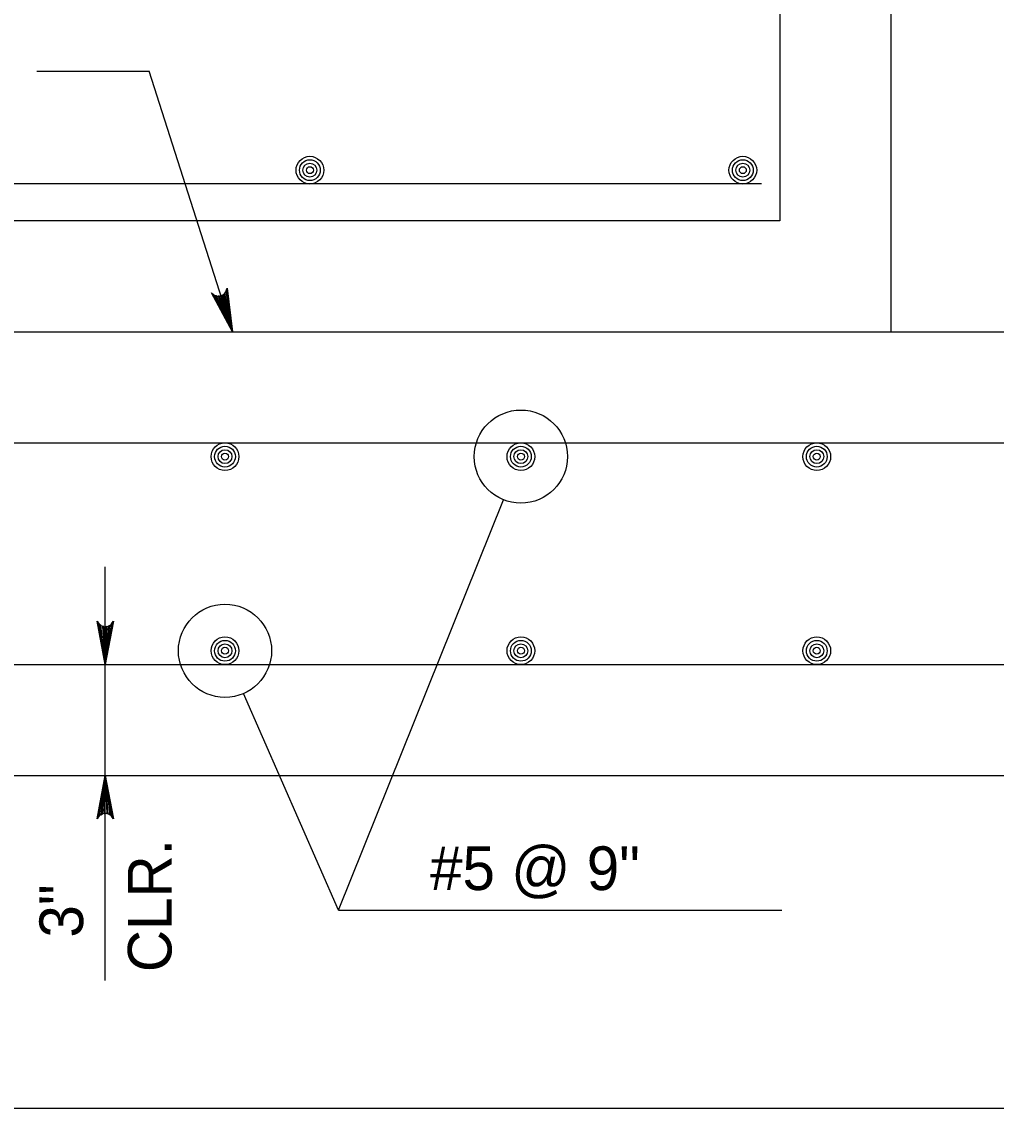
# Model space of a CAD drawing. Extents: x 636530 to 644067, y 294168 to 299122.
# Drawn here: x 641712.2 to 641779.1, y 296074.7 to 296149.3 of the extents above; entities that cross this region are included whole.
import ezdxf

# ---------------------------------------------------------------- set-up
doc = ezdxf.new("R2010")
doc.units = 0
doc.layers.add('1', color=7, linetype='Continuous')

msp = doc.modelspace()

# ---------------------------------------------------------------- linework, layer by layer
at = {"layer": '1'}
for p, q in [((641771.851, 296173.73), (641771.851, 296128.01)), ((641764.231, 296167.38), (641764.231, 296135.63)), ((641713.207, 296145.916), (641720.92, 296145.916)), ((641726.652, 296128.01), (641720.92, 296145.916)), ((641762.963, 296138.169), (641679.143, 296138.169)), ((641764.231, 296135.63), (641680.411, 296135.63)), ((641629.509, 296128.01), (641771.851, 296128.01)), ((641695.651, 296128.01), (641909.014, 296128.01)), ((641703.271, 296120.39), (641901.394, 296120.39)), ((641746.451, 296119.439), (641746.451, 296119.439)), ((641733.921, 296088.273), (641745.258, 296116.47)), ((641717.913, 296083.452), (641717.913, 296111.869)), ((641726.131, 296106.101), (641726.131, 296106.101)), ((641703.271, 296105.15), (641901.394, 296105.15)), ((641733.921, 296088.273), (641727.413, 296103.169)), ((641695.651, 296097.53), (641909.014, 296097.53)), ((641733.921, 296088.273), (641764.365, 296088.273)), ((641680.411, 296074.67), (641924.254, 296074.67))]:
    msp.add_line(p, q, dxfattribs=at)
msp.add_lwpolyline([(641771.851, 296128.01), (641832.811, 296128.01), (641832.811, 296173.73), (641771.851, 296173.73)], close=True, dxfattribs=at)
for points in [[(641726.652, 296128.01), (641725.21, 296130.68), (641725.321, 296130.595), (641725.432, 296130.51), (641725.545, 296130.484), (641725.658, 296130.458), (641725.759, 296130.472), (641725.859, 296130.486), (641725.949, 296130.533), (641726.039, 296130.58), (641726.116, 296130.667), (641726.194, 296130.754), (641726.234, 296130.887), (641726.275, 296131.021), (641726.652, 296128.01), (641726.234, 296130.887), (641726.194, 296130.754), (641726.652, 296128.01), (641726.116, 296130.667), (641726.039, 296130.58), (641726.652, 296128.01), (641725.949, 296130.533), (641725.859, 296130.486), (641726.652, 296128.01), (641725.759, 296130.472), (641725.658, 296130.458), (641726.652, 296128.01), (641725.545, 296130.484), (641725.432, 296130.51), (641726.652, 296128.01), (641725.321, 296130.595)], [(641717.913, 296105.15), (641717.353, 296108.133), (641717.433, 296108.018), (641717.513, 296107.903), (641717.613, 296107.843), (641717.713, 296107.784), (641717.813, 296107.767), (641717.913, 296107.75), (641718.013, 296107.767), (641718.113, 296107.784), (641718.213, 296107.843), (641718.313, 296107.903), (641718.392, 296108.018), (641718.472, 296108.133), (641717.913, 296105.15), (641718.392, 296108.018), (641718.313, 296107.903), (641717.913, 296105.15), (641718.213, 296107.843), (641718.113, 296107.784), (641717.913, 296105.15), (641718.013, 296107.767), (641717.913, 296107.75), (641717.913, 296105.15), (641717.813, 296107.767), (641717.713, 296107.784), (641717.913, 296105.15), (641717.613, 296107.843), (641717.513, 296107.903), (641717.913, 296105.15), (641717.433, 296108.018)], [(641717.913, 296097.53), (641718.472, 296094.547), (641718.392, 296094.662), (641718.313, 296094.777), (641718.213, 296094.836), (641718.113, 296094.896), (641718.013, 296094.913), (641717.913, 296094.93), (641717.813, 296094.913), (641717.713, 296094.896), (641717.613, 296094.836), (641717.513, 296094.777), (641717.433, 296094.662), (641717.353, 296094.547), (641717.913, 296097.53), (641717.433, 296094.662), (641717.513, 296094.777), (641717.913, 296097.53), (641717.613, 296094.836), (641717.713, 296094.896), (641717.913, 296097.53), (641717.813, 296094.913), (641717.913, 296094.93), (641717.913, 296097.53), (641718.013, 296094.913), (641718.113, 296094.896), (641717.913, 296097.53), (641718.213, 296094.836), (641718.313, 296094.777), (641717.913, 296097.53), (641718.392, 296094.662)]]:
    msp.add_lwpolyline(points, dxfattribs=at)
for centre, radius in [((641731.962, 296139.119), 0.952), ((641731.962, 296139.119), 0.714), ((641761.691, 296139.119), 0.952), ((641761.691, 296139.119), 0.714), ((641731.962, 296139.119), 0.476), ((641731.962, 296139.119), 0.238), ((641761.691, 296139.119), 0.476), ((641761.691, 296139.119), 0.238), ((641746.451, 296119.439), 3.2), ((641726.131, 296119.439), 0.952), ((641746.451, 296119.439), 0.952), ((641766.771, 296119.439), 0.952), ((641726.131, 296119.439), 0.714), ((641726.131, 296119.439), 0.476), ((641726.131, 296119.439), 0.238), ((641746.451, 296119.439), 0.714), ((641746.451, 296119.439), 0.476), ((641746.451, 296119.439), 0.238), ((641766.771, 296119.439), 0.714), ((641766.771, 296119.439), 0.476), ((641766.771, 296119.439), 0.238), ((641726.131, 296106.101), 3.2), ((641726.131, 296106.101), 0.952), ((641746.451, 296106.101), 0.952), ((641766.771, 296106.101), 0.952), ((641726.131, 296106.101), 0.714), ((641726.131, 296106.101), 0.476), ((641726.131, 296106.101), 0.238), ((641746.451, 296106.101), 0.714), ((641746.451, 296106.101), 0.476), ((641746.451, 296106.101), 0.238), ((641766.771, 296106.101), 0.714), ((641766.771, 296106.101), 0.476), ((641766.771, 296106.101), 0.238)]:
    msp.add_circle(centre, radius, dxfattribs=at)

# ---------------------------------------------------------------- texts
for s, p in [('CLR.', (641722.461, 296084.022)), ('3"', (641716.389, 296086.396))]:
    msp.add_text(s, height=3, rotation=90, dxfattribs=at).set_placement(p)
msp.add_text('#5 @ 9"', height=3, dxfattribs=at).set_placement((641740.208, 296089.661))

doc.saveas('drawing.dxf')
